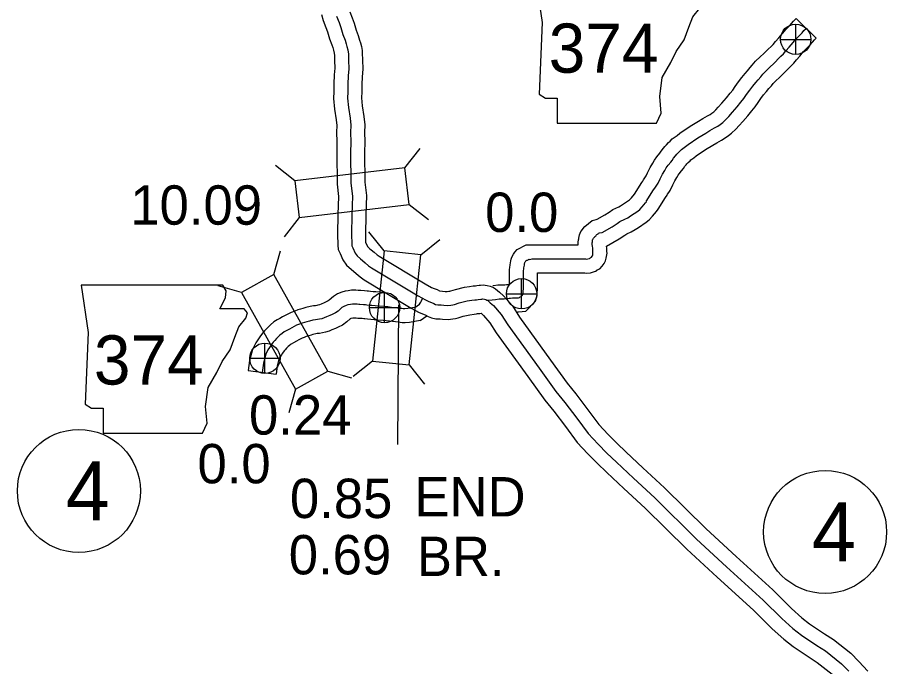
# Model space of a CAD drawing. Extents: x -83719 to 153526, y -11835 to 11446.
# Drawn here: x 13388.9 to 13699.8, y -1563.3 to -1331.1 of the extents above; entities that cross this region are included whole.
import ezdxf

# ---------------------------------------------------------------- set-up
doc = ezdxf.new("R2010")
doc.units = 0
for name, color, linetype in [('Level 11', 7, 'Continuous'), ('Level 15', 7, 'Continuous'), ('Level 20', 7, 'Continuous'), ('Level 21', 7, 'Continuous'), ('Level 25', 7, 'Continuous'), ('Level 26', 7, 'Continuous'), ('Level 27', 7, 'Continuous'), ('Level 58', 7, 'Continuous'), ('Level 59', 7, 'Continuous')]:
    doc.layers.add(name, color=color, linetype=linetype)

msp = doc.modelspace()

# ---------------------------------------------------------------- linework, layer by layer
at = {"layer": 'Level 11'}
for p, q in [((13667.39, -1331.54), (13674.53, -1338.55)), ((13471.47, -1457.46), (13481.38, -1458.77))]:
    msp.add_line(p, q, dxfattribs=at)
for points in [[(13609.58, -1394.36), (13612.23, -1390.13), (13612.55, -1389.64), (13612.76, -1389.22), (13613.73, -1387.82), (13613.74, -1387.79), (13614.24, -1386.69), (13615.22, -1384.78), (13616.12, -1383.27), (13616.74, -1382.21), (13617.57, -1380.99), (13618.69, -1379.64), (13618.94, -1379.34), (13619.44, -1378.49), (13620.49, -1377.28), (13621.02, -1376.67), (13621.8, -1375.89), (13622.36, -1375.35), (13623.09, -1374.58), (13624.82, -1373.29), (13625.82, -1372.52), (13629.54, -1370.02), (13632.48, -1368.18), (13634.05, -1367.27), (13635.74, -1366.29), (13636.64, -1365.79), (13637.23, -1365.36), (13637.96, -1364.82), (13638.73, -1364.11), (13639.52, -1363.22), (13640.81, -1361.74), (13642.44, -1359.84), (13643.8, -1358.19), (13644.7, -1357.12), (13645.56, -1355.83), (13646.77, -1354.17), (13647.97, -1352.6), (13649.14, -1351.21), (13649.95, -1350.2), (13650.94, -1349.05), (13651.71, -1348.16), (13652.92, -1346.78), (13654.58, -1345.25), (13655.89, -1344.01), (13656.43, -1343.47), (13657.41, -1342.47), (13658.42, -1341.47), (13659.14, -1340.75), (13659.96, -1339.75), (13661.18, -1338.42), (13662.48, -1336.84), (13663.79, -1335.36), (13665.16, -1333.98), (13665.78, -1333.32), (13666.45, -1332.5), (13667.39, -1331.54)], [(13618.05, -1399.67), (13620.65, -1395.53), (13621.22, -1394.66), (13621.38, -1394.33), (13621.82, -1393.7), (13622.38, -1392.97), (13623.26, -1391.03), (13623.98, -1389.61), (13624.73, -1388.35), (13625.19, -1387.57), (13625.57, -1387.02), (13626.38, -1386.04), (13627.16, -1385.11), (13627.61, -1384.33), (13628.04, -1383.84), (13628.34, -1383.48), (13628.79, -1383.03), (13629.46, -1382.4), (13629.77, -1382.07), (13630.83, -1381.28), (13631.65, -1380.65), (13634.98, -1378.41), (13637.65, -1376.75), (13639.09, -1375.91), (13640.67, -1374.99), (13642.06, -1374.22), (13643.16, -1373.4), (13644.32, -1372.55), (13645.88, -1371.12), (13647.03, -1369.82), (13648.37, -1368.29), (13650.09, -1366.28), (13651.49, -1364.58), (13652.71, -1363.13), (13653.76, -1361.56), (13654.79, -1360.14), (13655.78, -1358.85), (13656.85, -1357.58), (13657.65, -1356.59), (13658.53, -1355.56), (13659.23, -1354.74), (13660.08, -1353.78), (13661.4, -1352.56), (13662.87, -1351.18), (13663.56, -1350.48), (13664.52, -1349.5), (13665.45, -1348.57), (13666.54, -1347.5), (13667.52, -1346.31), (13668.74, -1344.97), (13670.08, -1343.34), (13671.09, -1342.21), (13672.36, -1340.92), (13673.3, -1339.92), (13673.91, -1339.18), (13674.53, -1338.55)], [(13558.95, -1427.06), (13559.14, -1427.03), (13560.73, -1426.81), (13561.88, -1426.75), (13562.79, -1426.74), (13563.21, -1426.71), (13563.77, -1426.65), (13564.25, -1426.61), (13564.79, -1426.53), (13564.94, -1426.53), (13564.94, -1421.23), (13565.06, -1420.6), (13565.12, -1419.66), (13565.38, -1418.18), (13565.53, -1417.58), (13565.76, -1416.86), (13566.28, -1415.78), (13566.85, -1415.1), (13567.65, -1414.12), (13570.87, -1412.46), (13571.11, -1412.5), (13589.49, -1412.5), (13589.49, -1411.99), (13589.48, -1411.54), (13589.56, -1410.72), (13589.64, -1410.28), (13589.66, -1410.09), (13589.86, -1408.93), (13590.44, -1407.73), (13591.07, -1406.84), (13591.16, -1406.74), (13591.83, -1405.91), (13594.43, -1403.79), (13595.84, -1403.35), (13596.25, -1403.27), (13598.99, -1401.68), (13600.54, -1400.71), (13601.79, -1399.79), (13603.99, -1398.82), (13604.53, -1398.52), (13605.27, -1397.98), (13607.79, -1396.34), (13608.06, -1396.11), (13608.56, -1395.6), (13609.57, -1394.35)], [(13567.79, -1436.38), (13568.15, -1436.4), (13570.76, -1436.14), (13574.2, -1432.62), (13574.76, -1430.54), (13574.81, -1429.53), (13574.94, -1428.39), (13574.94, -1422.5), (13591.87, -1422.5), (13592.5, -1422.55), (13593.87, -1422.42), (13595.6, -1421.85), (13596.22, -1421.47), (13596.28, -1421.43), (13597.15, -1420.99), (13598.06, -1420.05), (13598.73, -1419.13), (13599.18, -1418.21), (13599.51, -1417.18), (13599.77, -1415.47), (13599.68, -1414.78), (13599.68, -1414.53), (13599.73, -1413.68), (13599.6, -1412.91), (13599.6, -1412.89), (13604.16, -1410.25), (13606.18, -1408.98), (13606.85, -1408.48), (13608.36, -1407.82), (13609.86, -1407.02), (13610.97, -1406.21), (13613.74, -1404.4), (13614.85, -1403.48), (13616.06, -1402.24), (13617.45, -1400.51), (13618.08, -1399.69)], [(13520.43, -1429.56), (13518.58, -1429.39), (13517.11, -1429.29), (13516.09, -1429.23), (13515.23, -1429.14), (13514.45, -1429.04), (13513.95, -1428.98), (13513, -1428.88), (13511.66, -1428.81), (13511.35, -1428.79), (13510.81, -1428.75), (13509.91, -1428.69), (13508.42, -1428.68), (13507.18, -1428.87), (13506.08, -1429.07), (13504.88, -1429.36), (13503.35, -1430.02), (13501.9, -1430.9), (13500.44, -1432.23), (13500.03, -1432.52), (13499.37, -1432.85), (13498.65, -1433.18), (13497.59, -1433.63), (13496.99, -1433.87), (13496.38, -1434.06), (13495.98, -1434.16), (13495.53, -1434.23), (13494.82, -1434.31), (13493.56, -1434.49), (13492.03, -1434.9), (13491.01, -1435.17), (13490.09, -1435.48), (13489.2, -1435.75), (13488.08, -1436.13), (13486.75, -1436.62), (13484.62, -1437.72), (13483.75, -1438.25), (13482.8, -1438.77), (13481.84, -1439.31), (13480.63, -1440.04), (13479.41, -1441.06), (13478.66, -1441.81), (13478, -1442.48), (13477.26, -1443.26), (13476.52, -1444.09), (13475.54, -1445.4), (13474.88, -1446.4), (13474.15, -1447.45), (13472.99, -1449.87), (13471.94, -1453.83), (13471.47, -1457.46)], [(13532.94, -1439.56), (13529.14, -1440.24), (13527.53, -1440.34), (13526.48, -1440.31), (13525.75, -1440.22), (13525.22, -1440.14), (13522.02, -1439.8), (13520.78, -1439.62), (13519.69, -1439.53), (13517.79, -1439.36), (13516.47, -1439.27), (13515.28, -1439.2), (13514.08, -1439.08), (13513.19, -1438.96), (13512.83, -1438.91), (13512.24, -1438.85), (13511.12, -1438.8), (13510.63, -1438.77), (13510.04, -1438.72), (13509.54, -1438.68), (13509.16, -1438.68), (13508.82, -1438.73), (13508.14, -1438.86), (13508.08, -1438.87), (13507.96, -1438.92), (13507.91, -1438.95), (13506.72, -1440.03), (13505.17, -1441.14), (13503.67, -1441.88), (13502.69, -1442.33), (13501.38, -1442.88), (13500.34, -1443.29), (13499.11, -1443.69), (13497.99, -1443.96), (13496.91, -1444.14), (13496.1, -1444.23), (13495.57, -1444.31), (13494.6, -1444.57), (13493.9, -1444.75), (13493.11, -1445.02), (13492.22, -1445.28), (13491.43, -1445.55), (13490.79, -1445.79), (13489.51, -1446.45), (13488.75, -1446.91), (13487.67, -1447.51), (13486.86, -1447.96), (13486.44, -1448.21), (13486.17, -1448.44), (13485.75, -1448.86), (13485.19, -1449.42), (13484.64, -1450.01), (13484.28, -1450.42), (13483.72, -1451.16), (13483.17, -1452), (13482.82, -1452.51), (13482.41, -1453.34), (13481.78, -1455.76), (13481.38, -1458.77)], [(13532.94, -1439.56), (13535.37, -1437.88)]]:
    msp.add_lwpolyline(points, dxfattribs=at)
at = {"layer": 'Level 15'}
for points in [[(13497.71, -1330.11), (13498.3, -1332.26), (13499.23, -1334.71), (13499.81, -1336.29), (13500.55, -1338.82), (13501.35, -1340.89), (13501.67, -1341.92), (13501.9, -1342.86), (13502.2, -1343.85), (13502.24, -1344.09), (13502.26, -1344.42), (13502.34, -1346.49), (13502.37, -1349.29), (13502.18, -1351.69), (13502.03, -1354.92), (13502.06, -1357.65), (13501.98, -1360.09), (13502.28, -1363.95), (13502.93, -1367.8), (13503.11, -1369.82), (13503, -1372.21), (13503.11, -1375.66), (13503.08, -1379.55), (13503.2, -1390.7), (13503.73, -1395.22), (13503.51, -1401.6), (13503.35, -1408.66), (13503.46, -1412.56), (13503.65, -1414.13), (13504.3, -1415.59), (13505.31, -1417.84), (13506.54, -1419.73), (13508.35, -1421.32), (13509.08, -1421.93), (13510.08, -1422.75), (13511.42, -1423.92), (13512.89, -1424.92), (13529.75, -1435.08), (13532.59, -1436.65), (13534.11, -1437.31), (13534.91, -1437.61), (13535.76, -1438.04), (13536.98, -1438.55), (13538.56, -1438.89)], [(13507.82, -1329.15), (13508.6, -1331.21), (13509.31, -1333.16), (13510.03, -1335.61), (13510.8, -1337.59), (13511.3, -1339.22), (13511.55, -1340.21), (13511.95, -1341.55), (13512.19, -1342.91), (13512.25, -1343.91), (13512.34, -1346.24), (13512.38, -1349.64), (13512.16, -1352.32), (13512.03, -1355.09), (13512.06, -1357.76), (13511.99, -1359.86), (13512.22, -1362.73), (13512.85, -1366.54), (13513.12, -1369.58), (13513.01, -1372.27), (13513.11, -1375.55), (13513.08, -1379.53), (13513.19, -1390.06), (13513.75, -1394.8), (13513.51, -1401.89), (13513.35, -1408.64), (13513.44, -1411.52), (13514.12, -1413.04), (13514.18, -1413.13), (13514.85, -1413.72), (13515.46, -1414.23), (13516.54, -1415.12), (13517.55, -1416), (13518.29, -1416.51), (13534.76, -1426.42), (13537.01, -1427.67), (13537.89, -1428.05), (13538.96, -1428.46), (13539.91, -1428.94)], [(13539.91, -1428.94), (13540.91, -1428.98), (13541.83, -1429.1), (13542.62, -1429.14), (13543.15, -1429.08), (13543.56, -1429), (13543.9, -1428.92), (13545.57, -1428.38), (13548.82, -1427.63), (13550.6, -1427.35), (13551.89, -1427.14), (13552.77, -1427.08), (13553.17, -1427.06), (13554.01, -1426.92), (13554.53, -1426.88), (13555.43, -1426.77), (13556.87, -1426.99), (13557.96, -1427.23), (13559.11, -1427.75), (13559.9, -1428.21)], [(13559.9, -1428.21), (13561.32, -1429.43), (13562.72, -1430.69), (13565.91, -1434.32), (13568.41, -1438.3), (13579.51, -1453.69), (13585.47, -1461.89), (13588.63, -1465.81), (13592.91, -1471.43), (13596.84, -1476.76), (13600.16, -1480.32), (13603.25, -1483.42), (13606.55, -1486.59), (13612.62, -1492.26), (13620.36, -1499.37), (13635.21, -1514.06), (13645.92, -1523.96), (13659, -1535.91), (13665.71, -1542.51), (13669.4, -1545.85), (13672.23, -1548.06), (13677.51, -1551.59), (13680.76, -1553.64), (13686.92, -1558.56), (13689.86, -1561.45), (13693.02, -1564.94)], [(13538.56, -1438.89), (13540.03, -1438.95), (13540.98, -1439.08), (13542.92, -1439.15), (13544.64, -1438.98), (13545.63, -1438.78), (13546.54, -1438.58), (13548.26, -1438.02), (13550.71, -1437.45), (13552.19, -1437.23), (13553.03, -1437.09), (13553.4, -1437.06), (13554.27, -1437.01), (13554.71, -1436.94)], [(13554.71, -1436.94), (13555.6, -1437.73), (13557.87, -1440.31), (13560.11, -1443.89), (13571.41, -1459.55), (13577.52, -1467.97), (13580.76, -1471.99), (13584.91, -1477.43), (13589.14, -1483.15), (13592.95, -1487.26), (13596.24, -1490.56), (13599.67, -1493.85), (13605.82, -1499.6), (13613.46, -1506.61), (13628.3, -1521.29), (13639.15, -1531.32), (13652.12, -1543.17), (13658.85, -1549.78), (13662.95, -1553.5), (13666.36, -1556.16), (13672.06, -1559.98), (13674.97, -1561.81), (13680.28, -1566.05)]]:
    msp.add_lwpolyline(points, dxfattribs=at)
at = {"layer": 'Level 20'}
for p, q in [((13527.48, -1384.89), (13532.94, -1377.98)), ((13488.16, -1389.53), (13481.25, -1384.08)), ((13529.03, -1398), (13535.94, -1403.45)), ((13489.71, -1402.64), (13484.25, -1409.55)), ((13520.05, -1414.65), (13514.52, -1407.81)), ((13533.18, -1416.05), (13540.02, -1410.52)), ((13480.63, -1423.04), (13483.03, -1414.57)), ((13469.1, -1429.47), (13460.64, -1427.07)), ((13515.86, -1454.03), (13509.02, -1459.56)), ((13499.93, -1457.62), (13508.39, -1460.02)), ((13528.99, -1455.43), (13534.52, -1462.27)), ((13488.4, -1464.05), (13486, -1472.52))]:
    msp.add_line(p, q, dxfattribs=at)
for points in [[(13527.48, -1384.89), (13488.16, -1389.53), (13489.71, -1402.64), (13529.03, -1398)], [(13520.05, -1414.65), (13515.86, -1454.03), (13528.99, -1455.43), (13533.18, -1416.05)], [(13499.93, -1457.62), (13480.63, -1423.04), (13469.1, -1429.47), (13488.4, -1464.05)]]:
    msp.add_lwpolyline(points, close=True, dxfattribs=at)
at = {"layer": 'Level 21'}
for points in [[(13574.04, -1315.98), (13576.58, -1332.9), (13575.45, -1358.55), (13577.7, -1359.96), (13581.93, -1359.96), (13581.93, -1368.99), (13617.46, -1368.99), (13619.15, -1365.32), (13618.59, -1359.4), (13619.43, -1352.63), (13622.54, -1347.28), (13624.51, -1343.33), (13627.33, -1339.1), (13629.02, -1334.59), (13630.43, -1330.92), (13632.97, -1327.82), (13633.53, -1325.85), (13632.4, -1324.44), (13623.66, -1324.44), (13625.64, -1320.49), (13625.92, -1317.95), (13624.75, -1316)], [(13411.67, -1426.87), (13414.21, -1443.79), (13413.08, -1469.45), (13415.34, -1470.86), (13419.57, -1470.86), (13419.57, -1479.88), (13455.1, -1479.88), (13456.79, -1476.22), (13456.22, -1470.3), (13457.07, -1463.53), (13460.17, -1458.17), (13462.14, -1454.22), (13464.96, -1449.99), (13466.66, -1445.48), (13468.07, -1441.82), (13470.6, -1438.72), (13471.17, -1436.74), (13470.04, -1435.33), (13461.3, -1435.33), (13463.27, -1431.38), (13463.55, -1428.85), (13462.38, -1426.9)]]:
    msp.add_lwpolyline(points, close=True, dxfattribs=at)
at = {"layer": 'Level 25'}
msp.add_line((13525.15, -1433.89), (13524.88, -1483.89), dxfattribs=at)
at = {"layer": 'Level 26'}
for p, q in [((13667.24, -1344.37), (13667.24, -1333.54)), ((13661.82, -1338.95), (13672.65, -1338.95)), ((13569.22, -1435.39), (13569.22, -1424.56)), ((13520.2, -1440.32), (13520.2, -1429.49)), ((13563.81, -1429.97), (13574.64, -1429.97)), ((13514.79, -1434.91), (13525.62, -1434.91)), ((13477.4, -1458.46), (13477.4, -1447.62)), ((13471.98, -1453.04), (13482.82, -1453.04))]:
    msp.add_line(p, q, dxfattribs=at)
for centre in [(13667.24, -1338.95), (13569.22, -1429.97), (13520.2, -1434.91), (13477.4, -1453.04)]:
    msp.add_circle(centre, 5.42, dxfattribs=at)
at = {"layer": 'Level 27'}
for centre in [(13410.89, -1500.49), (13677.75, -1515.16)]:
    msp.add_circle(centre, 22, dxfattribs=at)
at = {"layer": 'Level 59'}
for points in [[(13503.06, -1330.7), (13503.91, -1332.96), (13504.56, -1334.72), (13505.29, -1337.21), (13506.07, -1339.24), (13506.49, -1340.57), (13506.73, -1341.54), (13507.07, -1342.7), (13507.21, -1343.5), (13507.25, -1344.16), (13507.34, -1346.36), (13507.37, -1349.47), (13507.17, -1352), (13507.03, -1355.01), (13507.06, -1357.71), (13506.98, -1359.97), (13507.25, -1363.34), (13507.89, -1367.17), (13508.12, -1369.7), (13508.01, -1372.24), (13508.11, -1375.6), (13508.08, -1379.54), (13508.19, -1390.38), (13508.74, -1395.01), (13508.51, -1401.75), (13508.35, -1408.65), (13508.45, -1412.18), (13508.52, -1412.78), (13508.87, -1413.55), (13509.72, -1415.44), (13510.36, -1416.43), (13511.6, -1417.52), (13512.27, -1418.08), (13513.31, -1418.94), (13514.49, -1419.96), (13515.59, -1420.72), (13532.26, -1430.75), (13534.8, -1432.16), (13536, -1432.68), (13536.94, -1433.04), (13537.84, -1433.49), (13538.47, -1433.76), (13539.21, -1433.91)], [(13613.81, -1397.01), (13616.44, -1392.83), (13616.88, -1392.15), (13617.07, -1391.78), (13617.77, -1390.76), (13618.06, -1390.38), (13618.75, -1388.86), (13619.6, -1387.2), (13620.42, -1385.81), (13620.96, -1384.89), (13621.57, -1384), (13622.53, -1382.84), (13623.05, -1382.23), (13623.52, -1381.41), (13624.26, -1380.56), (13624.68, -1380.08), (13625.3, -1379.46), (13625.91, -1378.87), (13626.43, -1378.32), (13627.83, -1377.28), (13628.74, -1376.59), (13632.26, -1374.22), (13635.07, -1372.47), (13636.57, -1371.59), (13638.2, -1370.64), (13639.35, -1370), (13640.2, -1369.38), (13641.14, -1368.68), (13642.31, -1367.62), (13643.27, -1366.52), (13644.59, -1365.01), (13646.26, -1363.06), (13647.65, -1361.39), (13648.71, -1360.12), (13649.66, -1358.69), (13650.78, -1357.16), (13651.87, -1355.72), (13653, -1354.39), (13653.8, -1353.4), (13654.73, -1352.3), (13655.47, -1351.45), (13656.5, -1350.28), (13657.99, -1348.91), (13659.38, -1347.6), (13660, -1346.98), (13660.97, -1345.98), (13661.93, -1345.02), (13662.84, -1344.13), (13663.74, -1343.03), (13664.96, -1341.69), (13666.28, -1340.09), (13667.44, -1338.79), (13668.76, -1337.45), (13669.54, -1336.62), (13670.18, -1335.84), (13670.96, -1335.05)], [(13556.98, -1432.3), (13558.64, -1432.18), (13559.91, -1431.97), (13561.2, -1431.79), (13562.03, -1431.75), (13562.96, -1431.74), (13563.66, -1431.7), (13564.26, -1431.62), (13564.79, -1431.59), (13565.29, -1431.51), (13565.99, -1431.47), (13566.45, -1431.44), (13566.82, -1431.36), (13567.15, -1431.36), (13567.41, -1431.36), (13567.68, -1431.36), (13568.08, -1431.39), (13568.45, -1431.35), (13568.48, -1431.31), (13568.58, -1431.18), (13568.74, -1431.11), (13569.21, -1430.97), (13569.34, -1430.67), (13569.44, -1430.54), (13569.66, -1430.24), (13569.79, -1429.77), (13569.82, -1429.13), (13569.94, -1428.1), (13569.94, -1421.69), (13570.04, -1421.19), (13570.07, -1420.89), (13570.07, -1420.69), (13570.09, -1420.26), (13570.19, -1419.72), (13570.29, -1419.46), (13570.28, -1419.19), (13570.35, -1418.92), (13570.41, -1418.72), (13570.51, -1418.52), (13570.71, -1418.29), (13570.87, -1418.08), (13571.13, -1417.95), (13571.33, -1417.91), (13571.57, -1417.81), (13571.76, -1417.64), (13572.2, -1417.7), (13572.96, -1417.5), (13592.05, -1417.5), (13592.45, -1417.53), (13592.85, -1417.49), (13593.48, -1417.29), (13593.64, -1417.18), (13593.87, -1417.05), (13594.14, -1416.91), (13594.24, -1416.81), (13594.43, -1416.54), (13594.53, -1416.34), (13594.63, -1416.04), (13594.72, -1415.41), (13594.68, -1415.11), (13594.68, -1414.41), (13594.71, -1413.94), (13594.64, -1413.51), (13594.6, -1413.01), (13594.49, -1412.27), (13594.49, -1411.94), (13594.48, -1411.74), (13594.51, -1411.41), (13594.58, -1411.07), (13594.61, -1410.84), (13594.67, -1410.47), (13594.77, -1410.27), (13594.93, -1410.03), (13595.13, -1409.83), (13595.23, -1409.66), (13595.39, -1409.46), (13595.72, -1409.19), (13595.89, -1408.99), (13596.15, -1408.79), (13596.58, -1408.48), (13596.71, -1408.32), (13597.04, -1408.21), (13598, -1408.04), (13601.57, -1405.96), (13603.36, -1404.85), (13604.32, -1404.14), (13606.17, -1403.32), (13607.2, -1402.77), (13608.12, -1402.1), (13610.76, -1400.37), (13611.46, -1399.79), (13612.31, -1398.92), (13613.53, -1397.41), (13613.83, -1397.02)], [(13530.99, -1434.83), (13532.66, -1433.68), (13533.17, -1432.93), (13533.42, -1432.43), (13533.73, -1431.68)], [(13539.21, -1433.91), (13540.47, -1433.97), (13541.4, -1434.09), (13542.77, -1434.14), (13543.9, -1434.03), (13544.59, -1433.89), (13545.22, -1433.75), (13546.91, -1433.2), (13549.77, -1432.54), (13551.39, -1432.29), (13552.46, -1432.11), (13553.09, -1432.07), (13553.72, -1432.03), (13554.62, -1431.89), (13555.05, -1431.85), (13555.35, -1431.82), (13555.95, -1431.91), (13556.38, -1432), (13556.81, -1432.2), (13556.98, -1432.3)], [(13556.98, -1432.3), (13558.02, -1433.19), (13559.16, -1434.21), (13561.89, -1437.32), (13564.26, -1441.1), (13575.46, -1456.62), (13581.5, -1464.93), (13584.7, -1468.9), (13588.91, -1474.43), (13592.99, -1479.95), (13596.56, -1483.79), (13599.75, -1486.99), (13603.11, -1490.22), (13609.22, -1495.93), (13616.91, -1502.99), (13631.76, -1517.68), (13642.54, -1527.64), (13655.56, -1539.54), (13662.28, -1546.15), (13666.18, -1549.67), (13669.29, -1552.11), (13674.79, -1555.79), (13677.86, -1557.73), (13683.6, -1562.3), (13686.25, -1564.91)], [(13530.99, -1434.83), (13528.55, -1435.27), (13527.45, -1435.34), (13526.85, -1435.32), (13526.42, -1435.27), (13525.85, -1435.18), (13522.65, -1434.84), (13521.35, -1434.65), (13520.12, -1434.55), (13518.19, -1434.37), (13516.79, -1434.28), (13515.69, -1434.21), (13514.66, -1434.11), (13513.82, -1434), (13513.39, -1433.94), (13512.62, -1433.87), (13511.39, -1433.8), (13510.99, -1433.78), (13510.42, -1433.73), (13509.72, -1433.68), (13508.79, -1433.68), (13508, -1433.8), (13507.11, -1433.96), (13506.48, -1434.11), (13505.66, -1434.47), (13504.91, -1434.93), (13503.58, -1436.13), (13502.6, -1436.83), (13501.52, -1437.36), (13500.67, -1437.75), (13499.49, -1438.25), (13498.66, -1438.58), (13497.74, -1438.87), (13496.98, -1439.06), (13496.22, -1439.18), (13495.46, -1439.27), (13494.57, -1439.4), (13493.31, -1439.74), (13492.46, -1439.96), (13491.6, -1440.25), (13490.71, -1440.51), (13489.76, -1440.84), (13488.77, -1441.2), (13487.07, -1442.09), (13486.25, -1442.58), (13485.23, -1443.14), (13484.35, -1443.63), (13483.53, -1444.13), (13482.79, -1444.75), (13482.21, -1445.33), (13481.59, -1445.95), (13480.95, -1446.64), (13480.4, -1447.25), (13479.63, -1448.28), (13479.03, -1449.2), (13478.48, -1449.98), (13477.7, -1451.6), (13476.86, -1454.8), (13476.42, -1458.11)]]:
    msp.add_lwpolyline(points, dxfattribs=at)

# ---------------------------------------------------------------- texts
at = {"layer": 'Level 21'}
for p in [(13578.9, -1350.89), (13416.25, -1462.43)]:
    msp.add_text('374', height=17.6, dxfattribs=at).set_placement(p)
at = {"layer": 'Level 25'}
for s, p in [('0.0', (13556.17, -1407.84)), ('0.0', (13453.29, -1497.76)), ('0.85', (13486.36, -1510.19)), ('END', (13530.87, -1509.62))]:
    msp.add_text(s, height=14.08, dxfattribs=at).set_placement(p)
at = {"layer": 'Level 27'}
for p in [(13406.17, -1511.05), (13673.03, -1525.72)]:
    msp.add_text('4', height=21.12, dxfattribs=at).set_placement(p)
at = {"layer": 'Level 58'}
for s, p in [('10.09', (13429.27, -1405.25)), ('0.24', (13471.73, -1480.34)), ('0.69', (13485.94, -1530.34)), ('BR.', (13531.76, -1530.93))]:
    msp.add_text(s, height=14.08, dxfattribs=at).set_placement(p)

doc.saveas('drawing.dxf')
